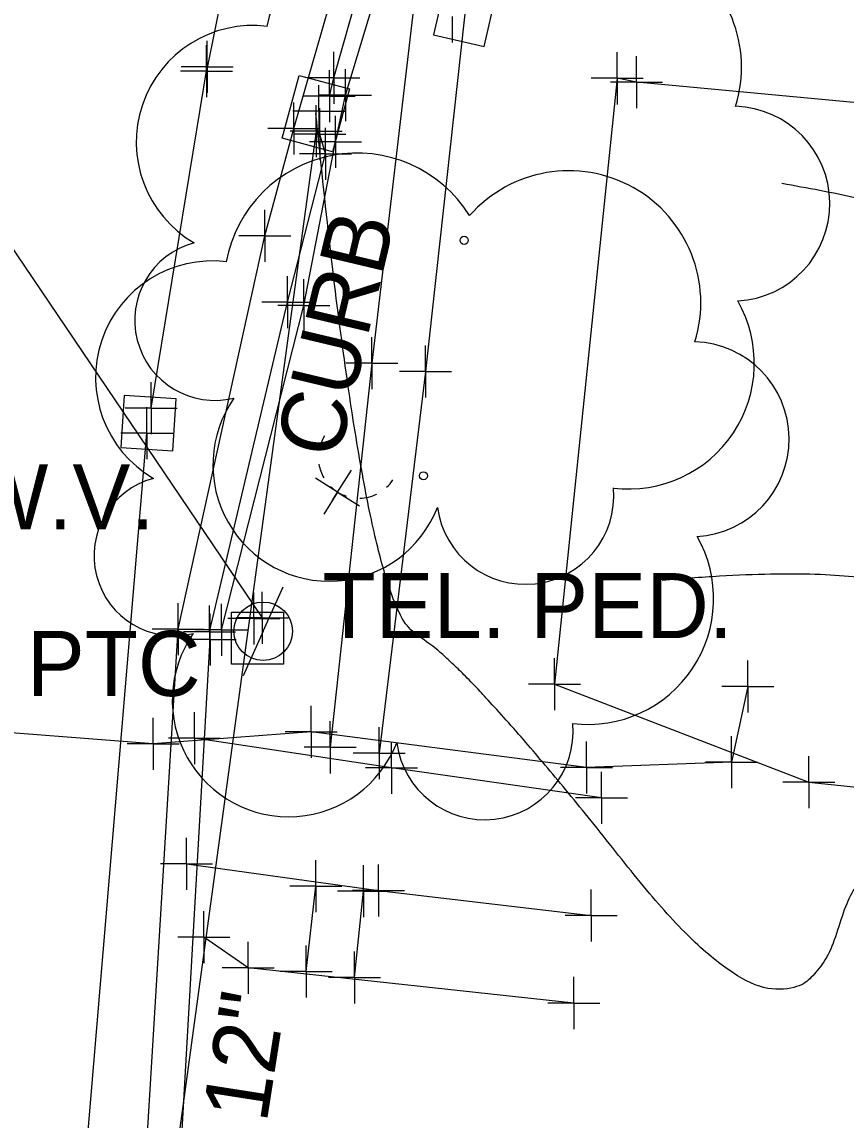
# Model space of a CAD drawing. Extents: x 0 to 1944463, y 0 to 420651.
# Drawn here: x 1942706.1 to 1942769.5, y 417633 to 417717.4 of the extents above; entities that cross this region are included whole.
import ezdxf

# ---------------------------------------------------------------- set-up
doc = ezdxf.new("R2010")
doc.units = 0
for name, color, linetype in [('SUR - DRG - Storm Sewer', 7, 'Continuous'), ('SUR - DRG - Storm Sewer - Points - Locators', 7, 'Continuous'), ('SUR - DRG - Storm Sewer Text', 7, 'Continuous'), ('SUR - DTM - Breaklines', 7, 'Continuous'), ('SUR - DTM - Breaklines - Points - Locators', 7, 'Continuous'), ('SUR - NON-TRAN - Buildings', 7, 'Continuous'), ('SUR - NON-TRAN - Buildings - Points - Locators', 7, 'Continuous'), ('SUR - PROPERTY - Property Lines', 7, 'Continuous'), ('SUR - TRAN - Features', 7, 'Continuous'), ('SUR - TRAN - Features - Points - Locators', 7, 'Continuous'), ('SUR - TRAN - Features Text', 7, 'Continuous'), ('SUR - TRAN - Roads', 7, 'Continuous'), ('SUR - UTL - Gas', 7, 'Continuous'), ('SUR - UTL - Gas - Points - Locators', 7, 'Continuous'), ('SUR - UTL - Overhead Wire Crossings', 7, 'Continuous'), ('SUR - UTL - Overhead Wire Crossings - Points - Locators', 7, 'Continuous'), ('SUR - UTL - Poles and Miscellaneous', 7, 'Continuous'), ('SUR - UTL - Poles and Miscellaneous - Points - Locators', 7, 'Continuous'), ('SUR - UTL - Poles and Miscellaneous Text', 7, 'Continuous'), ('SUR - UTL - Telephone (Underground)', 7, 'Continuous'), ('SUR - UTL - Water', 7, 'Continuous'), ('SUR - UTL - Water - Points - Locators', 7, 'Continuous'), ('SUR - UTL - Water Text', 7, 'Continuous'), ('SUR - VEG - Features', 7, 'Continuous'), ('SUR - VEG - Features Text', 7, 'Continuous')]:
    doc.layers.add(name, color=color, linetype=linetype)

msp = doc.modelspace()

# ---------------------------------------------------------------- linework, layer by layer
at = {"layer": 'SUR - DRG - Storm Sewer'}
msp.add_line((1942728.691, 417710.383), (1942728.691, 417710.383), dxfattribs=at)
for points in [[(1942727.412, 417713.319), (1942731.274, 417712.275), (1942729.969, 417707.448), (1942726.108, 417708.492), (1942727.412, 417713.319)], [(1942728.728, 417709.023), (1942714.924, 417608.23)]]:
    msp.add_lwpolyline(points, dxfattribs=at)
at = {"layer": 'SUR - DRG - Storm Sewer - Points - Locators'}
for p, q in [((1942728.909, 417710.577), (1942728.909, 417712.577)), ((1942728.909, 417710.577), (1942726.909, 417710.577)), ((1942728.728, 417709.023), (1942728.728, 417711.023)), ((1942728.909, 417710.577), (1942730.909, 417710.577)), ((1942728.909, 417710.577), (1942728.909, 417708.577)), ((1942728.728, 417709.023), (1942726.728, 417709.023)), ((1942728.728, 417709.023), (1942730.728, 417709.023)), ((1942728.728, 417709.023), (1942728.728, 417707.023))]:
    msp.add_line(p, q, dxfattribs=at)
at = {"layer": 'SUR - DRG - Storm Sewer Text'}
msp.add_open_spline([(1942784.568, 417644.768), (1942772.402, 417659.697), (1942765.516, 417636.27), (1942740.267, 417668.195), (1942732.463, 417672.559), (1942728.691, 417710.383)], degree=2, dxfattribs=at)
at = {"layer": 'SUR - DTM - Breaklines'}
msp.add_lwpolyline([(1942721.435, 417670.687), (1942727.762, 417695.642), (1942730.194, 417708.203), (1942730.961, 417711.803), (1942736.698, 417730.714)], dxfattribs=at)
at = {"layer": 'SUR - DTM - Breaklines - Points - Locators'}
for p, q in [((1942730.961, 417711.803), (1942730.961, 417713.803)), ((1942730.961, 417711.803), (1942728.961, 417711.803)), ((1942730.961, 417711.803), (1942732.961, 417711.803)), ((1942730.961, 417711.803), (1942730.961, 417709.803)), ((1942730.194, 417708.203), (1942730.194, 417710.203)), ((1942730.194, 417708.203), (1942728.194, 417708.203)), ((1942730.194, 417708.203), (1942732.194, 417708.203)), ((1942730.194, 417708.203), (1942730.194, 417706.203)), ((1942727.762, 417695.642), (1942727.762, 417697.642)), ((1942727.762, 417695.642), (1942725.762, 417695.642)), ((1942727.762, 417695.642), (1942729.762, 417695.642)), ((1942727.762, 417695.642), (1942727.762, 417693.642)), ((1942721.435, 417670.687), (1942721.435, 417672.687)), ((1942721.435, 417670.687), (1942719.435, 417670.687)), ((1942721.435, 417670.687), (1942723.435, 417670.687)), ((1942721.435, 417670.687), (1942721.435, 417668.687))]:
    msp.add_line(p, q, dxfattribs=at)
at = {"layer": 'SUR - NON-TRAN - Buildings'}
msp.add_lwpolyline([(1942751.886, 417713.094), (1942747.064, 417666.526), (1942766.623, 417658.984), (1942799.032, 417655.604), (1942803.396, 417698.998), (1942796.934, 417708.732), (1942753.351, 417712.808)], close=True, dxfattribs=at)
at = {"layer": 'SUR - NON-TRAN - Buildings - Points - Locators'}
for p, q in [((1942751.886, 417713.094), (1942751.886, 417715.094)), ((1942753.351, 417712.808), (1942753.351, 417714.808)), ((1942751.886, 417713.094), (1942749.886, 417713.094)), ((1942751.886, 417713.094), (1942753.886, 417713.094)), ((1942751.886, 417713.094), (1942751.886, 417711.094)), ((1942753.351, 417712.808), (1942751.351, 417712.808)), ((1942753.351, 417712.808), (1942755.351, 417712.808)), ((1942753.351, 417712.808), (1942753.351, 417710.808)), ((1942747.064, 417666.526), (1942747.064, 417668.526)), ((1942747.064, 417666.526), (1942745.064, 417666.526)), ((1942747.064, 417666.526), (1942749.064, 417666.526)), ((1942747.064, 417666.526), (1942747.064, 417664.526)), ((1942766.623, 417658.984), (1942766.623, 417660.984)), ((1942766.623, 417658.984), (1942764.623, 417658.984)), ((1942766.623, 417658.984), (1942768.623, 417658.984)), ((1942766.623, 417658.984), (1942766.623, 417656.984))]:
    msp.add_line(p, q, dxfattribs=at)
at = {"layer": 'SUR - PROPERTY - Property Lines'}
for p, q in [((1942727.001, 417709.239), (1942727.001, 417711.239)), ((1942727.001, 417709.239), (1942725.001, 417709.239)), ((1942727.001, 417709.239), (1942729.001, 417709.239)), ((1942727.001, 417709.239), (1942727.001, 417707.239)), ((1942724.769, 417700.99), (1942724.769, 417702.99)), ((1942724.769, 417700.99), (1942722.769, 417700.99)), ((1942724.769, 417700.99), (1942726.769, 417700.99)), ((1942724.769, 417700.99), (1942724.769, 417698.99)), ((1942718.106, 417670.755), (1942718.106, 417672.755)), ((1942718.106, 417670.755), (1942716.106, 417670.755)), ((1942718.106, 417670.755), (1942720.106, 417670.755)), ((1942718.106, 417670.755), (1942718.106, 417668.755))]:
    msp.add_line(p, q, dxfattribs=at)
at = {"layer": 'SUR - TRAN - Features'}
for points in [[(1942929.13, 417681.51), (1942884.161, 417715.389), (1942845.203, 417741.72), (1942802.72, 417767.087), (1942787.897, 417775.373), (1942789.188, 417778.635), (1942767.783, 417781.782), (1942761.592, 417780.32), (1942762.053, 417778.917), (1942756.325, 417776.202), (1942755.652, 417777.42), (1942751.861, 417774.655), (1942745.595, 417767.952), (1942741.365, 417759.013), (1942738.717, 417741.176), (1942737.876, 417732.681), (1942732.997, 417691.186), (1942729.793, 417661.662)], [(1943088.058, 417533.458), (1943083.95, 417537.719), (1943071.074, 417548.672), (1943056.792, 417560.53), (1943019.915, 417591.688), (1942990.429, 417618.512), (1942955.076, 417651.996), (1942925.728, 417676.871), (1942880.991, 417710.724), (1942841.949, 417736.86), (1942799.694, 417762.25), (1942785.094, 417769.761), (1942769.186, 417774.3), (1942763.842, 417772.965), (1942759.218, 417770.8), (1942756.131, 417769.011), (1942750.267, 417764.38), (1942746.064, 417757.407), (1942742.493, 417740.651), (1942741.733, 417732.524), (1942737.14, 417690.548), (1942733.569, 417661.203)], [(1942729.729, 417711.734), (1942730.073, 417713.14), (1942734.674, 417729.31), (1942736.921, 417735.247)], [(1942720.513, 417670.553), (1942726.523, 417695.879), (1942729.429, 417707.295), (1942729.008, 417708.794)], [(1942712.955, 417580.431), (1942716.233, 417612.361), (1942718.248, 417629.53), (1942720.549, 417669.944)], [(1942750.657, 417657.788), (1942734.521, 417660.091), (1942719.345, 417662.375)], [(1942718.749, 417652.694), (1942733.517, 417650.645), (1942749.873, 417648.726)], [(1942727.937, 417644.422), (1942728.694, 417650.999)], [(1942731.655, 417643.965), (1942732.364, 417650.606)], [(1942748.544, 417642.006), (1942723.487, 417644.705), (1942720.071, 417647.064)]]:
    msp.add_lwpolyline(points, dxfattribs=at)
at = {"layer": 'SUR - TRAN - Features - Points - Locators'}
for p, q in [((1942730.073, 417713.14), (1942730.073, 417715.14)), ((1942730.073, 417713.14), (1942728.073, 417713.14)), ((1942729.729, 417711.734), (1942729.729, 417713.734)), ((1942730.073, 417713.14), (1942732.073, 417713.14)), ((1942730.073, 417713.14), (1942730.073, 417711.14)), ((1942729.729, 417711.734), (1942727.729, 417711.734)), ((1942729.729, 417711.734), (1942731.729, 417711.734)), ((1942729.729, 417711.734), (1942729.729, 417709.734)), ((1942729.008, 417708.794), (1942729.008, 417710.794)), ((1942729.008, 417708.794), (1942727.008, 417708.794)), ((1942729.008, 417708.794), (1942731.008, 417708.794)), ((1942729.008, 417708.794), (1942729.008, 417706.794)), ((1942729.429, 417707.295), (1942729.429, 417709.295)), ((1942729.429, 417707.295), (1942727.429, 417707.295)), ((1942729.429, 417707.295), (1942731.429, 417707.295)), ((1942729.429, 417707.295), (1942729.429, 417705.295)), ((1942726.523, 417695.879), (1942726.523, 417697.879)), ((1942726.523, 417695.879), (1942724.523, 417695.879)), ((1942726.523, 417695.879), (1942728.523, 417695.879)), ((1942726.523, 417695.879), (1942726.523, 417693.879)), ((1942732.997, 417691.186), (1942732.997, 417693.186)), ((1942737.14, 417690.548), (1942737.14, 417692.548)), ((1942732.997, 417691.186), (1942730.997, 417691.186)), ((1942732.997, 417691.186), (1942734.997, 417691.186)), ((1942732.997, 417691.186), (1942732.997, 417689.186)), ((1942737.14, 417690.548), (1942735.14, 417690.548)), ((1942737.14, 417690.548), (1942739.14, 417690.548)), ((1942737.14, 417690.548), (1942737.14, 417688.548)), ((1942720.513, 417670.553), (1942720.513, 417672.553)), ((1942720.549, 417669.944), (1942720.549, 417671.944)), ((1942720.513, 417670.553), (1942718.513, 417670.553)), ((1942720.549, 417669.944), (1942718.549, 417669.944)), ((1942720.513, 417670.553), (1942722.513, 417670.553)), ((1942720.513, 417670.553), (1942720.513, 417668.553)), ((1942720.549, 417669.944), (1942722.549, 417669.944)), ((1942720.549, 417669.944), (1942720.549, 417667.944)), ((1942719.345, 417662.375), (1942719.345, 417664.375)), ((1942729.793, 417661.662), (1942729.793, 417663.662)), ((1942733.569, 417661.203), (1942733.569, 417663.203)), ((1942719.345, 417662.375), (1942717.345, 417662.375)), ((1942719.345, 417662.375), (1942721.345, 417662.375)), ((1942719.345, 417662.375), (1942719.345, 417660.375)), ((1942729.793, 417661.662), (1942727.793, 417661.662)), ((1942729.793, 417661.662), (1942731.793, 417661.662)), ((1942729.793, 417661.662), (1942729.793, 417659.662)), ((1942734.521, 417660.091), (1942734.521, 417662.091)), ((1942733.569, 417661.203), (1942731.569, 417661.203)), ((1942733.569, 417661.203), (1942735.569, 417661.203)), ((1942733.569, 417661.203), (1942733.569, 417659.203)), ((1942734.521, 417660.091), (1942732.521, 417660.091)), ((1942734.521, 417660.091), (1942736.521, 417660.091)), ((1942734.521, 417660.091), (1942734.521, 417658.091)), ((1942750.657, 417657.788), (1942750.657, 417659.788)), ((1942750.657, 417657.788), (1942748.657, 417657.788)), ((1942750.657, 417657.788), (1942752.657, 417657.788)), ((1942750.657, 417657.788), (1942750.657, 417655.788)), ((1942718.749, 417652.694), (1942718.749, 417654.694)), ((1942728.694, 417650.999), (1942728.694, 417652.999)), ((1942718.749, 417652.694), (1942716.749, 417652.694)), ((1942718.749, 417652.694), (1942720.749, 417652.694)), ((1942718.749, 417652.694), (1942718.749, 417650.694)), ((1942732.364, 417650.606), (1942732.364, 417652.606)), ((1942733.517, 417650.645), (1942733.517, 417652.645)), ((1942728.694, 417650.999), (1942726.694, 417650.999)), ((1942728.694, 417650.999), (1942730.694, 417650.999)), ((1942728.694, 417650.999), (1942728.694, 417648.999)), ((1942732.364, 417650.606), (1942730.364, 417650.606)), ((1942733.517, 417650.645), (1942731.517, 417650.645)), ((1942732.364, 417650.606), (1942734.364, 417650.606)), ((1942732.364, 417650.606), (1942732.364, 417648.606)), ((1942733.517, 417650.645), (1942735.517, 417650.645)), ((1942733.517, 417650.645), (1942733.517, 417648.645)), ((1942749.873, 417648.726), (1942749.873, 417650.726)), ((1942720.071, 417647.064), (1942720.071, 417649.064)), ((1942749.873, 417648.726), (1942747.873, 417648.726)), ((1942749.873, 417648.726), (1942751.873, 417648.726)), ((1942749.873, 417648.726), (1942749.873, 417646.726)), ((1942720.071, 417647.064), (1942718.071, 417647.064)), ((1942720.071, 417647.064), (1942722.071, 417647.064)), ((1942720.071, 417647.064), (1942720.071, 417645.064)), ((1942723.487, 417644.705), (1942723.487, 417646.705)), ((1942727.937, 417644.422), (1942727.937, 417646.422)), ((1942731.655, 417643.965), (1942731.655, 417645.965)), ((1942723.487, 417644.705), (1942721.487, 417644.705)), ((1942723.487, 417644.705), (1942725.487, 417644.705)), ((1942723.487, 417644.705), (1942723.487, 417642.705)), ((1942727.937, 417644.422), (1942725.937, 417644.422)), ((1942727.937, 417644.422), (1942729.937, 417644.422)), ((1942727.937, 417644.422), (1942727.937, 417642.422)), ((1942731.655, 417643.965), (1942729.655, 417643.965)), ((1942731.655, 417643.965), (1942733.655, 417643.965)), ((1942731.655, 417643.965), (1942731.655, 417641.965)), ((1942748.544, 417642.006), (1942748.544, 417644.006)), ((1942748.544, 417642.006), (1942746.544, 417642.006)), ((1942748.544, 417642.006), (1942750.544, 417642.006)), ((1942748.544, 417642.006), (1942748.544, 417640.006))]:
    msp.add_line(p, q, dxfattribs=at)
at = {"layer": 'SUR - TRAN - Roads'}
msp.add_lwpolyline([(1942710.949, 417581.708), (1942713.936, 417611.778), (1942715.579, 417629.468), (1942718.106, 417670.755), (1942724.769, 417700.99), (1942727.001, 417709.239), (1942735.883, 417740.05)], dxfattribs=at)
at = {"layer": 'SUR - UTL - Gas'}
msp.add_lwpolyline([(1942761.935, 417666.332), (1942760.672, 417660.51), (1942749.525, 417660.1), (1942728.34, 417662.863), (1942716.17, 417661.921), (1942672.465, 417665.32), (1942665.826, 417674.558), (1942660.767, 417685.581), (1942661.842, 417704.711), (1942664.976, 417745.497), (1942666.877, 417768.855)], dxfattribs=at)
at = {"layer": 'SUR - UTL - Gas - Points - Locators'}
for p, q in [((1942761.935, 417666.332), (1942761.935, 417668.332)), ((1942761.935, 417666.332), (1942759.935, 417666.332)), ((1942761.935, 417666.332), (1942763.935, 417666.332)), ((1942761.935, 417666.332), (1942761.935, 417664.332)), ((1942728.34, 417662.863), (1942728.34, 417664.863)), ((1942716.17, 417661.921), (1942716.17, 417663.921)), ((1942716.17, 417661.921), (1942716.17, 417663.921)), ((1942728.34, 417662.863), (1942726.34, 417662.863)), ((1942728.34, 417662.863), (1942730.34, 417662.863)), ((1942728.34, 417662.863), (1942728.34, 417660.863)), ((1942760.672, 417660.51), (1942760.672, 417662.51)), ((1942716.17, 417661.921), (1942714.17, 417661.921)), ((1942716.17, 417661.921), (1942714.17, 417661.921)), ((1942716.17, 417661.921), (1942718.17, 417661.921)), ((1942716.17, 417661.921), (1942716.17, 417659.921)), ((1942716.17, 417661.921), (1942718.17, 417661.921)), ((1942716.17, 417661.921), (1942716.17, 417659.921)), ((1942749.525, 417660.1), (1942749.525, 417662.1)), ((1942749.525, 417660.1), (1942747.525, 417660.1)), ((1942749.525, 417660.1), (1942751.525, 417660.1)), ((1942749.525, 417660.1), (1942749.525, 417658.1)), ((1942760.672, 417660.51), (1942758.672, 417660.51)), ((1942760.672, 417660.51), (1942762.672, 417660.51)), ((1942760.672, 417660.51), (1942760.672, 417658.51))]:
    msp.add_line(p, q, dxfattribs=at)
at = {"layer": 'SUR - UTL - Overhead Wire Crossings'}
msp.add_lwpolyline([(1942628.183, 417814.102), (1942724.562, 417671.606)], dxfattribs=at)
at = {"layer": 'SUR - UTL - Overhead Wire Crossings - Points - Locators'}
for p, q in [((1942723.93, 417671.577), (1942723.93, 417673.577)), ((1942724.562, 417671.606), (1942724.562, 417673.606)), ((1942723.93, 417671.577), (1942721.93, 417671.577)), ((1942724.562, 417671.606), (1942722.562, 417671.606)), ((1942723.93, 417671.577), (1942725.93, 417671.577)), ((1942723.93, 417671.577), (1942723.93, 417669.577)), ((1942724.562, 417671.606), (1942726.562, 417671.606)), ((1942724.562, 417671.606), (1942724.562, 417669.606))]:
    msp.add_line(p, q, dxfattribs=at)
at = {"layer": 'SUR - UTL - Poles and Miscellaneous'}
for p, q in [((1942729.988, 417680.695), (1942730.361, 417681.287)), ((1942724.635, 417670.584), (1942726.179, 417674.001)), ((1942724.635, 417670.584), (1942723.09, 417667.166))]:
    msp.add_line(p, q, dxfattribs=at)
msp.add_circle((1942724.635, 417670.584), 2.25, dxfattribs=at)
for start, end in [(147.74228, 162.36315), (189.62015, 209.96266), (225.26321, 251.77852), (312.92881, 326.81823), (271.30502, 296.07506)]:
    msp.add_arc((1942732.008, 417683.943), 3.125, start, end, dxfattribs=at)
at = {"layer": 'SUR - UTL - Poles and Miscellaneous - Points - Locators'}
for q in [(1942731.429, 417682.979), (1942728.67, 417682.355), (1942729.294, 417679.596), (1942732.053, 417680.22)]:
    msp.add_line((1942730.361, 417681.287), q, dxfattribs=at)
at = {"layer": 'SUR - UTL - Telephone (Underground)'}
msp.add_lwpolyline([(1942722.2, 417668.06), (1942722.2, 417672.06), (1942726.2, 417672.06), (1942726.2, 417668.06)], close=True, dxfattribs=at)
at = {"layer": 'SUR - UTL - Water'}
msp.add_line((1942715.813, 417686.583), (1942715.813, 417686.583), dxfattribs=at)
for points in [[(1942721.692, 417720.661), (1942720.286, 417713.653)], [(1942742.535, 417719.454), (1942738.634, 417720.336), (1942737.752, 417716.434), (1942741.653, 417715.552), (1942742.535, 417719.454)], [(1942716.022, 417687.745), (1942720.338, 417713.977)], [(1942717.942, 417688.446), (1942713.951, 417688.712), (1942713.685, 417684.721), (1942717.676, 417684.455), (1942717.942, 417688.446)], [(1942697.198, 417466.364), (1942715.696, 417685.807)]]:
    msp.add_lwpolyline(points, dxfattribs=at)
at = {"layer": 'SUR - UTL - Water - Points - Locators'}
for p, q in [((1942739.181, 417717.838), (1942739.181, 417715.838)), ((1942720.286, 417713.653), (1942720.286, 417715.653)), ((1942720.338, 417713.977), (1942720.338, 417715.977)), ((1942720.338, 417713.977), (1942718.338, 417713.977)), ((1942720.338, 417713.977), (1942722.338, 417713.977)), ((1942720.338, 417713.977), (1942720.338, 417711.977)), ((1942720.286, 417713.653), (1942718.286, 417713.653)), ((1942720.286, 417713.653), (1942722.286, 417713.653)), ((1942720.286, 417713.653), (1942720.286, 417711.653)), ((1942716.022, 417687.745), (1942716.022, 417689.745)), ((1942716.022, 417687.745), (1942714.022, 417687.745)), ((1942715.696, 417685.807), (1942715.696, 417687.807)), ((1942716.022, 417687.745), (1942718.022, 417687.745)), ((1942716.022, 417687.745), (1942716.022, 417685.745)), ((1942715.696, 417685.807), (1942713.696, 417685.807)), ((1942715.696, 417685.807), (1942717.696, 417685.807)), ((1942715.696, 417685.807), (1942715.696, 417683.807))]:
    msp.add_line(p, q, dxfattribs=at)
at = {"layer": 'SUR - VEG - Features'}
for centre in [(1942740.1, 417700.64), (1942736.97, 417682.54)]:
    msp.add_circle(centre, 0.313, dxfattribs=at)
for centre, radius, start, end in [((1942734.982, 417715.224), 10.222, 31.96825, 169.49248), ((1942751.284, 417713.933), 10.156, 342.86408, 138.70256), ((1942723.847, 417708.185), 8.971, 82.91551, 239.70443), ((1942760.742, 417703.456), 7.49, 273.11698, 88.11726), ((1942731.852, 417697.124), 10.222, 31.96825, 169.49248), ((1942748.154, 417695.833), 10.156, 342.86408, 138.70256), ((1942720.918, 417694.492), 6.158, 105.03166, 283.77731), ((1942720.717, 417690.085), 8.971, 82.91551, 239.70443), ((1942752.774, 417691.179), 9.653, 262.95807, 29.80374), ((1942757.612, 417685.356), 7.49, 273.11698, 88.11726), ((1942729.723, 417683.383), 8.952, 145.05235, 338.47204), ((1942717.788, 417676.392), 6.158, 105.03166, 283.77731), ((1942744.803, 417681.007), 6.813, 187.67102, 4.99016), ((1942749.644, 417673.079), 9.653, 262.95807, 29.80374), ((1942726.593, 417665.283), 8.952, 145.05235, 338.47204), ((1942741.673, 417662.907), 6.813, 187.67102, 4.99016)]:
    msp.add_arc(centre, radius, start, end, dxfattribs=at)
at = {"layer": 'SUR - VEG - Features Text'}
for points in [[(1942797.213, 417659.032), (1942781.762, 417662.015), (1942797.349, 417699.583), (1942764.548, 417705.008)], [(1942797.213, 417659.032), (1942775.798, 417663.643), (1942778.644, 417676.527), (1942755.331, 417674.493)]]:
    msp.add_open_spline(points, degree=2, dxfattribs=at)

# ---------------------------------------------------------------- texts
at = {"layer": 'SUR - DRG - Storm Sewer Text'}
msp.add_text('12"', height=5, rotation=81.12374, dxfattribs=at).set_placement((1942724.898, 417632.703))
at = {"layer": 'SUR - TRAN - Features Text'}
msp.add_text('CURB', height=5, rotation=76.65028, dxfattribs=at).set_placement((1942730.42, 417683.673))
at = {"layer": 'SUR - UTL - Poles and Miscellaneous Text'}
msp.add_text('PTC', height=5, dxfattribs=at).set_placement((1942706.453, 417665.611))
at = {"layer": 'SUR - UTL - Telephone (Underground)'}
msp.add_text('TEL. PED.', height=5, dxfattribs=at).set_placement((1942729.2, 417670.06))
at = {"layer": 'SUR - UTL - Water Text'}
msp.add_text('W.V.', height=5, dxfattribs=at).set_placement((1942701.795, 417678.423))

doc.saveas('drawing.dxf')
